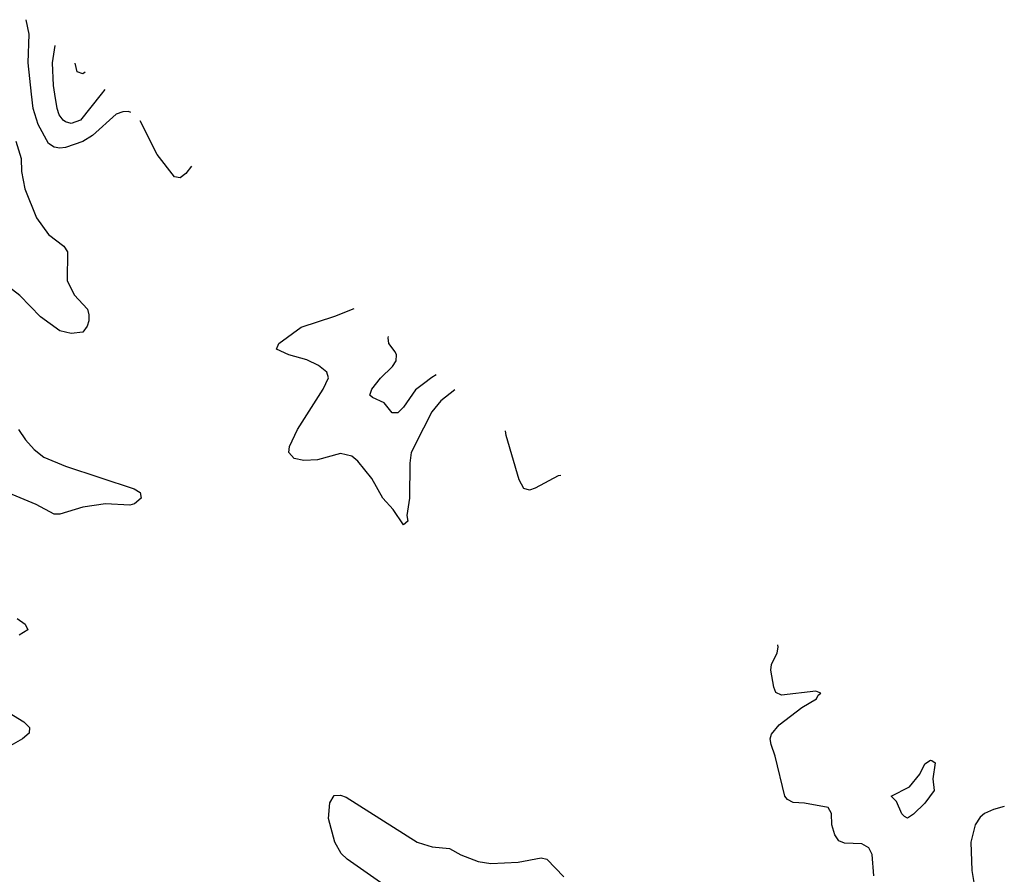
# Model space of a CAD drawing. Header units: inches. Extents: x 1384664 to 1536621, y 460766 to 646467.
# Tile 467 of 488: x 1488590 to 1492027, y 587277 to 590260. Entities that reach past the tile are written whole.
import ezdxf

# ---------------------------------------------------------------- set-up
doc = ezdxf.new("R2010")
doc.units = ezdxf.units.IN
doc.header["$MEASUREMENT"] = 0
for name, color, linetype in [('B4588', 7, 'Continuous'), ('B4589', 7, 'Continuous'), ('B4598', 7, 'Continuous')]:
    doc.layers.add(name, color=color, linetype=linetype)

msp = doc.modelspace()

# ---------------------------------------------------------------- linework, layer by layer
at = {"layer": 'B4588', "color": 5}
for points, elevation in [([(1488977.5, 589936.7), (1488970, 589939.6), (1488950, 589938.7), (1488927.2, 589930), (1488844.1, 589855.9), (1488810, 589835.5), (1488750, 589814.2), (1488730, 589811.8), (1488710, 589815.2), (1488690, 589828.2), (1488654.7, 589894.7), (1488637, 589950), (1488631.5, 590000)], 680), ([(1488873.9, 590000), (1488802.7, 589910), (1488770, 589898.2), (1488750, 589903.2), (1488741.9, 589910), (1488728, 589928), (1488720.8, 589950), (1488712.8, 590000)], 660), ([(1489189.4, 589749.1), (1489170, 589723.7), (1489150, 589708.4), (1489130, 589711.4), (1489069.5, 589790), (1489010.9, 589907.1)], 680), ([(1488576.7, 589836.7), (1488595.5, 589775.5), (1488596.3, 589730), (1488608, 589670), (1488648.3, 589568.3), (1488690, 589510.2), (1488743.5, 589470), (1488756.8, 589450), (1488755.4, 589350), (1488779.6, 589299.6), (1488826.4, 589250), (1488831.8, 589230), (1488830.8, 589209.2), (1488826, 589190), (1488810, 589169), (1488770, 589165.4), (1488730, 589173.7), (1488662.6, 589222.6), (1488590, 589298), (1488492.1, 589372.1)], 680), ([(1490000, 588834.3), (1489956.6, 588750), (1489952.2, 588712.2), (1489950.8, 588590), (1489941.1, 588530), (1489944.9, 588510), (1489930, 588497), (1489893.5, 588550), (1489857.4, 588590), (1489818.8, 588658.8), (1489770, 588719.6), (1489750, 588736.3), (1489710, 588746.2), (1489630, 588724), (1489581.8, 588721.8), (1489548.7, 588728.7), (1489530, 588749.3), (1489532.4, 588770), (1489559.5, 588830), (1489648.9, 588970), (1489667.6, 589010), (1489662.2, 589030), (1489633.2, 589053.2), (1489592.5, 589072.5), (1489529.5, 589090), (1489487, 589110), (1489494.7, 589130), (1489573.1, 589186.9), (1489690, 589225.3), (1489757.1, 589251.8)], 680), ([(1490000, 588989.7), (1489971.5, 588968.5), (1489930, 588907.8), (1489910, 588888.3), (1489890, 588888), (1489862.8, 588922.8), (1489821.5, 588941.5), (1489812.8, 588950), (1489819.8, 588970), (1489850, 589009.2), (1489891.9, 589050), (1489903.8, 589070), (1489905.1, 589090), (1489901, 589101), (1489878.7, 589130), (1489875.8, 589150), (1489877.8, 589154.5)], 660), ([(1488585.2, 588830), (1488610, 588793.2), (1488640.2, 588760.2), (1488673.6, 588733.6), (1488750, 588701.4), (1488990, 588623.1), (1489010.4, 588610), (1489014.4, 588590), (1488990.4, 588570), (1488974.4, 588565.6), (1488890, 588570.6), (1488810, 588558.4), (1488730, 588534.1), (1488710, 588534.2), (1488647.9, 588567.9), (1488563.3, 588603.3)], 680), ([(1488581.5, 588170), (1488609.1, 588150), (1488617.8, 588130), (1488588.2, 588111.8)], 680), ([(1488510, 587866.9), (1488604.2, 587810), (1488624.4, 587790), (1488622.4, 587770), (1488599.5, 587750), (1488542.4, 587717.6)], 680), ([(1490000, 587128.2), (1489950, 587162.3), (1489872.7, 587232.7), (1489733.3, 587330), (1489712.2, 587350), (1489689.8, 587390), (1489667.8, 587472.2), (1489673, 587527), (1489688, 587552), (1489710, 587553.1), (1489730, 587546.3), (1489977.1, 587390), (1490000, 587382.5)], 680)]:
    msp.add_lwpolyline(points, dxfattribs=dict(at, elevation=elevation))
at = {"layer": 'B4589', "color": 5}
for points, elevation in [([(1488631.5, 590000), (1488619.3, 590110), (1488622.5, 590210), (1488612, 590260.1)], 680), ([(1488712.8, 590000), (1488707.9, 590030), (1488703.9, 590110), (1488713.4, 590170.4)], 660), ([(1488819, 590077), (1488810, 590070.9), (1488790, 590077.6), (1488783.8, 590108.1)], 640), ([(1488887.1, 590016.7), (1488873.9, 590000)], 660)]:
    msp.add_lwpolyline(points, dxfattribs=dict(at, elevation=elevation))
at = {"layer": 'B4598', "color": 5}
for points, elevation in [([(1490044.3, 589020.3), (1490028.9, 589011.1), (1490000, 588989.7)], 660), ([(1490108.7, 588968.4), (1490060.1, 588930), (1490029.1, 588890.9), (1490000, 588834.3)], 680), ([(1490479.4, 588669.6), (1490470, 588668.2), (1490390, 588624.8), (1490370, 588618.2), (1490350, 588624), (1490333.5, 588653.5), (1490288.6, 588808.6), (1490285.8, 588825.6)], 680), ([(1491572.3, 587272.3), (1491566.3, 587346.4), (1491555, 587370), (1491530, 587383.7), (1491470, 587386), (1491450, 587394.5), (1491435.5, 587415.5), (1491424.8, 587450), (1491423.8, 587490), (1491412.8, 587510), (1491330, 587525.4), (1491290, 587527.3), (1491270, 587538.6), (1491261.5, 587550), (1491227.6, 587690), (1491213.7, 587730), (1491209.6, 587750), (1491214.1, 587765.9), (1491240.9, 587799.1), (1491320.9, 587859.1), (1491372.3, 587890), (1491377.3, 587902.7), (1491387.3, 587910), (1491370, 587916), (1491250, 587902.9), (1491230, 587911.8), (1491222.5, 587930), (1491212.2, 587990), (1491214.3, 588010), (1491234.7, 588050), (1491238.3, 588070), (1491237, 588078.5)], 680), ([(1492027.4, 587514), (1491990, 587503.2), (1491958.3, 587490), (1491942.9, 587477.1), (1491925.3, 587450), (1491910.8, 587390), (1491914.1, 587290), (1491921.9, 587241.9)], 680), ([(1490000, 587382.5), (1490030, 587372.6), (1490090, 587367.2), (1490130, 587345.2), (1490190, 587321.5), (1490235.1, 587315.1), (1490330, 587319.7), (1490410, 587334.3), (1490430, 587330.3), (1490490, 587267.9)], 680)]:
    msp.add_lwpolyline(points, dxfattribs=dict(at, elevation=elevation))
at = {"layer": 'B4598', "color": 5, "elevation": 660}
msp.add_lwpolyline([(1491690, 587473.2), (1491679.3, 587479.3), (1491670, 587488.7), (1491651.3, 587531.3), (1491632.7, 587550), (1491697, 587583), (1491732.8, 587627.2), (1491750, 587663.1), (1491770, 587676), (1491774.9, 587674.9), (1491785.8, 587665.8), (1491778.2, 587610), (1491782.6, 587570), (1491750, 587525.6), (1491710, 587486.6)], close=True, dxfattribs=at)

doc.saveas('drawing.dxf')
